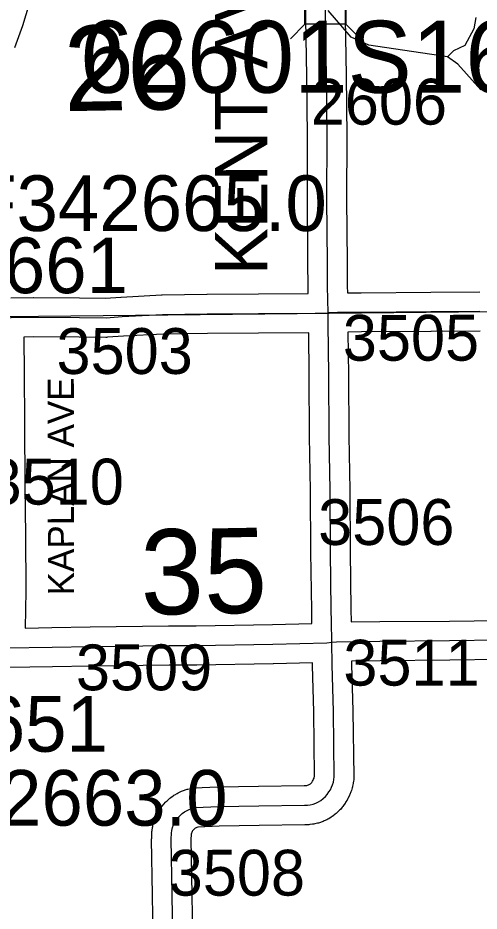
# Model space of a CAD drawing. Extents: x 23.6 to 68.7, y -63 to -29.
# Drawn here: x 43.002 to 43.707, y -51.505 to -50.14 of the extents above; entities that cross this region are included whole.
import ezdxf

# ---------------------------------------------------------------- set-up
doc = ezdxf.new("R2010")
doc.units = 0
for name, color, linetype in [('tdCoHydroRiver', 7, 'Continuous'), ('tdCoSecRdNmbr', 7, 'Continuous'), ('tdCoSecRdTxt', 7, 'Continuous'), ('tdCoSecRteBand', 7, 'Continuous'), ('tdCoSecRteCL', 7, 'Continuous'), ('tdCoSectLine', 7, 'Continuous'), ('tdCoSectNmbr', 7, 'Continuous'), ('tdCoStrucPriMaintName', 7, 'Continuous'), ('tdCoStrucSec', 7, 'Continuous'), ('tdCoStrucSecCoName', 7, 'Continuous'), ('tdCoStrucSecFHWANum', 7, 'Continuous'), ('tdCoSurfGravel', 7, 'Continuous')]:
    doc.layers.add(name, color=color, linetype=linetype)

msp = doc.modelspace()

# ---------------------------------------------------------------- linework, layer by layer
at = {"layer": 'tdCoHydroRiver'}
for points in [[(43.0231, -50.1064), (43.0093, -50.1523), (42.997, -50.1856)], [(43.6585, -50.1998), (43.5384, -50.182), (43.5115, -50.1696), (43.4763, -50.1289)], [(43.7022, -50.1394), (43.6992, -50.1568), (43.6852, -50.1822), (43.6679, -50.1902), (43.6585, -50.1998)], [(43.7095, -50.2498), (43.6744, -50.2107), (43.6585, -50.1998)]]:
    msp.add_lwpolyline(points, dxfattribs=at)
at = {"layer": 'tdCoSecRteBand'}
for points in [[(42.9916, -50.5678), (43.0262, -50.5674), (43.0265, -50.5674), (43.0267, -50.5674), (43.0964, -50.5679), (43.1361, -50.5681), (43.1597, -50.5665), (43.1599, -50.5665), (43.1601, -50.5665), (43.2216, -50.5632), (43.2222, -50.5632), (43.2228, -50.5632), (43.2912, -50.5623), (43.2912, -50.5623), (43.2913, -50.5623), (43.3697, -50.5617), (43.3697, -50.5617), (43.3697, -50.5617), (43.4458, -50.5611), (43.4456, -50.5506), (43.4456, -50.5504), (43.4456, -50.5502), (43.4454, -50.5143), (43.4446, -50.4175), (43.4446, -50.4173), (43.4446, -50.4172), (43.4448, -50.3217), (43.4438, -50.2289), (43.4423, -50.1419), (43.4423, -50.1416), (43.4423, -50.1414), (43.4422, -50.0491)], [(43.5022, -50.0489), (43.5023, -50.1411), (43.5038, -50.228), (43.5038, -50.2281), (43.5038, -50.2282), (43.5048, -50.3212), (43.5048, -50.3214), (43.5048, -50.3216), (43.5046, -50.4171), (43.5054, -50.5138), (43.5054, -50.5139), (43.5054, -50.5139), (43.5056, -50.5497), (43.5058, -50.5601), (43.5269, -50.5599), (43.5269, -50.5599), (43.527, -50.5599), (43.6331, -50.5592), (43.7081, -50.5585)], [(43.0133, -51.0721), (43.0544, -51.0714), (43.1128, -51.0705), (43.1128, -51.0705), (43.1129, -51.0705), (43.2326, -51.069), (43.2327, -51.069), (43.2329, -51.069), (43.2747, -51.0688), (43.3915, -51.0668), (43.4514, -51.0653), (43.4514, -51.0643), (43.4514, -51.0628), (43.4514, -51.0627), (43.4514, -51.0626), (43.4512, -51.0446), (43.4501, -50.956), (43.45, -50.956), (43.45, -50.9559), (43.4494, -50.8621), (43.4481, -50.7797), (43.4481, -50.7796), (43.4481, -50.7795), (43.4474, -50.6858), (43.4467, -50.6211), (43.3702, -50.6217), (43.2919, -50.6223), (43.2241, -50.6231), (43.1635, -50.6264), (43.139, -50.628), (43.1379, -50.6281), (43.1369, -50.6281), (43.0961, -50.6279), (43.0961, -50.6279), (43.096, -50.6279), (43.0266, -50.6274), (43.0112, -50.6276), (43.0118, -50.6833), (43.0118, -50.6833), (43.0118, -50.6833), (43.0125, -50.7576), (43.0125, -50.7577), (43.0125, -50.7577), (43.0131, -50.8568), (43.0138, -50.9297), (43.0138, -50.9298), (43.0138, -50.9298), (43.0143, -51.0148), (43.0143, -51.0152), (43.0143, -51.0155), (43.0133, -51.0721)], [(43.7086, -50.6185), (43.6336, -50.6192), (43.6336, -50.6192), (43.6335, -50.6192), (43.5274, -50.6199), (43.5068, -50.6201), (43.5068, -50.6201), (43.5067, -50.6201), (43.5074, -50.6852), (43.5074, -50.6853), (43.5074, -50.6853), (43.5081, -50.7789), (43.5094, -50.8613), (43.5094, -50.8614), (43.5094, -50.8616), (43.51, -50.9554), (43.5112, -51.0439), (43.5112, -51.0439), (43.5112, -51.044), (43.5114, -51.062), (43.5114, -51.0627)], [(43.5114, -51.0627), (43.5551, -51.0621), (43.5552, -51.0621), (43.5553, -51.0621), (43.6616, -51.0614), (43.8132, -51.0594)], [(43.2089, -51.5451), (43.208, -51.4799), (43.2067, -51.3951), (43.2067, -51.3943), (43.2068, -51.3935), (43.2071, -51.3845), (43.2071, -51.3828), (43.2074, -51.3812), (43.208, -51.3768), (43.2083, -51.3753), (43.2086, -51.3739), (43.2097, -51.3696), (43.2101, -51.3682), (43.2106, -51.3667), (43.2121, -51.3626), (43.2126, -51.3612), (43.2132, -51.3599), (43.2151, -51.3559), (43.2158, -51.3545), (43.2165, -51.3533), (43.2188, -51.3495), (43.2196, -51.3482), (43.2205, -51.347), (43.2232, -51.3435), (43.2241, -51.3423), (43.2251, -51.3412), (43.2281, -51.338), (43.2291, -51.3369), (43.2302, -51.3359), (43.2335, -51.333), (43.2346, -51.332), (43.2358, -51.3311), (43.2394, -51.3285), (43.2406, -51.3277), (43.2419, -51.3269), (43.2457, -51.3247), (43.247, -51.3239), (43.2484, -51.3233), (43.2524, -51.3215), (43.2538, -51.3209), (43.2552, -51.3204), (43.2593, -51.319), (43.2608, -51.3185), (43.2622, -51.3182), (43.2665, -51.3172), (43.2691, -51.3166), (43.2719, -51.3165), (43.3077, -51.3148), (43.3081, -51.3148), (43.3086, -51.3148), (43.3699, -51.3138), (43.3699, -51.3138), (43.37, -51.3138), (43.4396, -51.3128), (43.4424, -51.3128), (43.4436, -51.3126), (43.4449, -51.3123), (43.4461, -51.3119), (43.4473, -51.3113), (43.4484, -51.3107), (43.4494, -51.3099), (43.4504, -51.309), (43.4512, -51.308), (43.4524, -51.3062), (43.4535, -51.3044), (43.4542, -51.3031), (43.4548, -51.3017), (43.4552, -51.3002), (43.4555, -51.2988), (43.4556, -51.2979), (43.4543, -51.2002), (43.4524, -51.1294), (43.4524, -51.1292), (43.4524, -51.1291), (43.4523, -51.1253), (43.3929, -51.1268), (43.3928, -51.1268), (43.3926, -51.1268), (43.2756, -51.1288), (43.2754, -51.1288), (43.2752, -51.1288), (43.2332, -51.129), (43.1137, -51.1305), (43.0554, -51.1314), (43.0554, -51.1314), (43.0554, -51.1314), (42.9858, -51.1325)], [(43.814, -51.1194), (43.6623, -51.1214), (43.6622, -51.1214), (43.6621, -51.1214), (43.5558, -51.1221), (43.5123, -51.1227), (43.5123, -51.128), (43.5143, -51.1988), (43.5143, -51.199), (43.5143, -51.1992), (43.5156, -51.299), (43.5157, -51.301), (43.5154, -51.3029), (43.515, -51.307), (43.5148, -51.3083), (43.5145, -51.3096), (43.5137, -51.3136), (43.5134, -51.3149), (43.5131, -51.3162), (43.5119, -51.3201), (43.5115, -51.3214), (43.511, -51.3226), (43.5095, -51.3265), (43.509, -51.3277), (43.5084, -51.3289), (43.5066, -51.3326), (43.506, -51.3337), (43.5053, -51.3349), (43.5031, -51.3384), (43.5027, -51.339), (43.5023, -51.3396), (43.4998, -51.3433), (43.4989, -51.3446), (43.4979, -51.3458), (43.495, -51.3492), (43.4939, -51.3504), (43.4928, -51.3515), (43.4896, -51.3545), (43.4884, -51.3556), (43.4871, -51.3566), (43.4836, -51.3593), (43.4823, -51.3602), (43.481, -51.3611), (43.4772, -51.3634), (43.4758, -51.3642), (43.4744, -51.3649), (43.4704, -51.3668), (43.4689, -51.3675), (43.4674, -51.368), (43.4632, -51.3695), (43.4617, -51.37), (43.4602, -51.3704), (43.4559, -51.3714), (43.4543, -51.3717), (43.4527, -51.3719), (43.4483, -51.3725), (43.4468, -51.3727), (43.4452, -51.3727), (43.4407, -51.3728), (43.4406, -51.3728), (43.4405, -51.3728), (43.3708, -51.3738), (43.31, -51.3748), (43.2773, -51.3763), (43.2771, -51.3763), (43.2758, -51.3768), (43.2745, -51.3774), (43.2733, -51.3781), (43.2722, -51.3789), (43.2711, -51.3798), (43.2702, -51.3808), (43.2693, -51.382), (43.2686, -51.3832), (43.268, -51.3844), (43.2675, -51.3857), (43.2672, -51.3871), (43.267, -51.3883), (43.2667, -51.3949), (43.268, -51.479), (43.268, -51.479), (43.268, -51.4791), (43.2689, -51.5442)]]:
    msp.add_lwpolyline(points, dxfattribs=at)
at = {"layer": 'tdCoSecRteCL'}
for points in [[(43.4763, -50.5906), (43.4756, -50.5501), (43.4754, -50.5141), (43.4746, -50.4172), (43.4748, -50.3215), (43.4738, -50.2285), (43.4723, -50.1414), (43.4722, -50.049), (43.4713, -49.9602), (43.4703, -49.8635), (43.47, -49.847)], [(42.9918, -50.5978), (43.0265, -50.5974), (43.0962, -50.5979), (43.137, -50.5981), (43.1617, -50.5964), (43.2232, -50.5932), (43.2915, -50.5923), (43.37, -50.5917), (43.4566, -50.591), (43.4693, -50.5909), (43.4763, -50.5906)], [(43.7083, -50.5885), (43.6333, -50.5892), (43.5271, -50.5899), (43.4906, -50.5902), (43.4763, -50.5906)], [(43.4818, -51.0939), (43.4814, -51.0623), (43.4812, -51.0443), (43.48, -50.9557), (43.4794, -50.8618), (43.4781, -50.7792), (43.4774, -50.6855), (43.4766, -50.6074), (43.4763, -50.5906)], [(43.4818, -51.0939), (43.4891, -51.0931), (43.5555, -51.0921), (43.6619, -51.0914), (43.8136, -51.0894), (43.8488, -51.0889), (43.9276, -51.0891), (44.0448, -51.0883), (44.1684, -51.087), (44.2232, -51.0865), (44.2318, -51.0864)], [(42.9838, -51.1026), (43.0549, -51.1014), (43.1133, -51.1005), (43.233, -51.099), (43.2751, -51.0988), (43.3921, -51.0968), (43.4743, -51.0947), (43.4818, -51.0939)], [(43.2389, -51.5447), (43.238, -51.4794), (43.2367, -51.3946), (43.2371, -51.3856), (43.2377, -51.3812), (43.2388, -51.377), (43.2403, -51.3728), (43.2422, -51.3688), (43.2445, -51.3651), (43.2471, -51.3616), (43.2501, -51.3583), (43.2534, -51.3554), (43.257, -51.3529), (43.2608, -51.3507), (43.2648, -51.3488), (43.2689, -51.3474), (43.2732, -51.3464), (43.3091, -51.3448), (43.3704, -51.3438), (43.4401, -51.3428), (43.4446, -51.3427), (43.449, -51.3422), (43.4533, -51.3412), (43.4575, -51.3397), (43.4616, -51.3378), (43.4654, -51.3354), (43.4689, -51.3327), (43.4722, -51.3297), (43.4751, -51.3263), (43.4776, -51.3226), (43.4798, -51.3191), (43.4816, -51.3154), (43.4831, -51.3115), (43.4843, -51.3076), (43.4852, -51.3035), (43.4856, -51.2994), (43.4843, -51.1996), (43.4824, -51.1286), (43.4818, -51.0939)]]:
    msp.add_lwpolyline(points, dxfattribs=at)
at = {"layer": 'tdCoSectLine'}
msp.add_lwpolyline([(42.7376, -50.599), (43.7248, -50.5884)], dxfattribs=at)
at = {"layer": 'tdCoStrucSec'}
for p, q in [((43.4407, -50.1497), (43.4186, -50.1719)), ((43.5033, -50.1496), (43.5255, -50.1717))]:
    msp.add_line(p, q, dxfattribs=at)
msp.add_lwpolyline([(43.4407, -50.1497), (43.4406, -50.0871), (43.5032, -50.087), (43.5033, -50.1496)], close=True, dxfattribs=at)
at = {"layer": 'tdCoSurfGravel'}
for points in [[(43.4763, -50.5906), (43.4756, -50.5501), (43.4754, -50.5141), (43.4746, -50.4172), (43.4748, -50.3215), (43.4738, -50.2285), (43.4723, -50.1414), (43.4722, -50.049), (43.4713, -49.9602), (43.4703, -49.8635), (43.47, -49.847)], [(42.9858, -50.601), (42.9876, -50.5995), (42.9896, -50.5985), (42.9918, -50.5978), (43.0265, -50.5974), (43.0962, -50.5979), (43.137, -50.5981), (43.1617, -50.5964), (43.2232, -50.5932), (43.2915, -50.5923), (43.37, -50.5917), (43.4566, -50.591), (43.4693, -50.5909), (43.4763, -50.5906)], [(43.2389, -51.5447), (43.238, -51.4794), (43.2367, -51.3946), (43.2371, -51.3856), (43.2377, -51.3812), (43.2388, -51.377), (43.2403, -51.3728), (43.2422, -51.3688), (43.2445, -51.3651), (43.2471, -51.3616), (43.2501, -51.3583), (43.2534, -51.3554), (43.257, -51.3529), (43.2608, -51.3507), (43.2648, -51.3488), (43.2689, -51.3474), (43.2732, -51.3464), (43.3091, -51.3448), (43.3704, -51.3438), (43.4401, -51.3428), (43.4446, -51.3427), (43.449, -51.3422), (43.4533, -51.3412), (43.4575, -51.3397), (43.4616, -51.3378), (43.4654, -51.3354), (43.4689, -51.3327), (43.4722, -51.3297), (43.4751, -51.3263), (43.4776, -51.3226), (43.4798, -51.3191), (43.4816, -51.3154), (43.4831, -51.3115), (43.4843, -51.3076), (43.4852, -51.3035), (43.4856, -51.2994), (43.4843, -51.1996), (43.4824, -51.1286), (43.4818, -51.0939), (43.4814, -51.0623), (43.4812, -51.0443), (43.48, -50.9557), (43.4794, -50.8618), (43.4781, -50.7792), (43.4774, -50.6855), (43.4766, -50.6074), (43.4763, -50.5906)], [(43.4763, -50.5906), (43.4906, -50.5902), (43.5271, -50.5899), (43.6333, -50.5892), (43.7083, -50.5885)], [(42.9838, -51.1026), (43.0549, -51.1014), (43.1133, -51.1005), (43.233, -51.099), (43.2751, -51.0988), (43.3921, -51.0968), (43.4743, -51.0947), (43.4818, -51.0939), (43.4891, -51.0931), (43.5555, -51.0921), (43.6619, -51.0914), (43.8136, -51.0894)]]:
    msp.add_lwpolyline(points, dxfattribs=at)

# ---------------------------------------------------------------- texts
at = {"layer": 'tdCoSecRdNmbr'}
for s, rotation, p in [('2606', 0.034, (43.4498, -50.3032)), ('3505', 0.034, (43.4988, -50.6638)), ('3503', 0.0337, (43.0613, -50.6841)), ('3510', 0.0334, (42.956, -50.8836)), ('3506', 0.034, (43.4611, -50.9453)), ('3509', 0.0337, (43.091, -51.1673)), ('3511', 0.034, (43.4996, -51.1601)), ('3508', 0.0338, (43.2328, -51.481))]:
    msp.add_text(s, height=0.07, rotation=rotation, dxfattribs=at).set_placement(p)
at = {"layer": 'tdCoSecRdTxt'}
for s, height, rotation, p in [('KENT AVE', 0.08, 90, (43.3833, -50.5328)), ('KAPLAN AVE', 0.04, 90.0733, (43.0882, -51.0222))]:
    msp.add_text(s, height=height, rotation=rotation, dxfattribs=at).set_placement(p)
at = {"layer": 'tdCoSectNmbr'}
for s, rotation, p in [('26', 1.0336, (43.0733, -50.2827)), ('35', 1.0337, (43.1906, -51.052))]:
    msp.add_text(s, height=0.13, rotation=rotation, dxfattribs=at).set_placement(p)
at = {"layer": 'tdCoStrucPriMaintName'}
msp.add_text('62601S163', height=0.11, dxfattribs=at).set_placement((43.097, -50.2545))
msp.add_text('62601S163', height=0.11, dxfattribs=at).set_placement((43.097, -50.2545))
msp.add_text('62601S163', height=0.11, dxfattribs=at).set_placement((43.097, -50.2545))
at = {"layer": 'tdCoStrucSecCoName'}
for s, p in [('GF342665.0', (42.8424, -50.4657)), ('GF342663.0', (42.6908, -51.374))]:
    msp.add_text(s, height=0.085, dxfattribs=at).set_placement(p)
at = {"layer": 'tdCoStrucSecFHWANum'}
for s, p in [('236661', (42.7912, -50.5606)), ('236651', (42.7605, -51.2611))]:
    msp.add_text(s, height=0.085, dxfattribs=at).set_placement(p)

doc.saveas('drawing.dxf')
